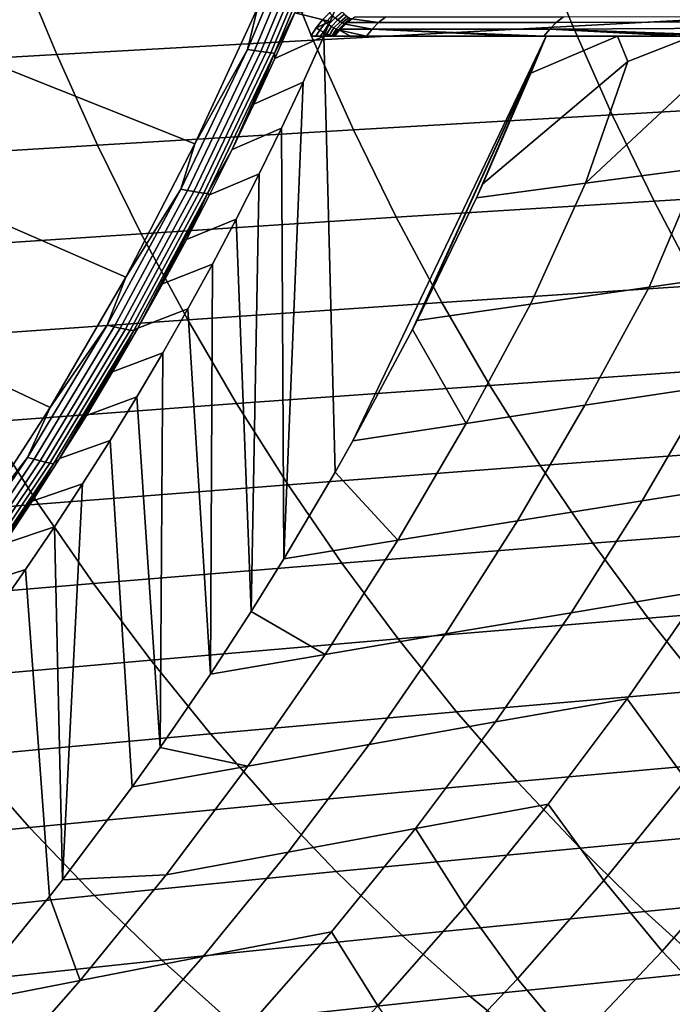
# Model space of a CAD drawing. Header units: metres. Extents: x -240 to 45, y -77 to 27.
# Tile 322 of 656: x -200 to -196, y -14 to -8. Entities that reach past the tile are written whole.
import ezdxf

# ---------------------------------------------------------------- set-up
doc = ezdxf.new("R2010")
doc.units = ezdxf.units.M
doc.layers.add('solid_102011X2', color=7, linetype='CONTINUOUS')

msp = doc.modelspace()

# ---------------------------------------------------------------- linework, layer by layer
at = {"layer": 'solid_102011X2'}
for points in [[(-198.615768, -7.678532, 269.422699), (-199, -8.510601, 269.518494), (-200.675934, -7.84335, 268.383057), (-200.315308, -7.063234, 268.293182)], [(-198.308929, -7.054364, 269.389038), (-198.677475, -7.93079, 269.480957), (-198.615768, -7.678532, 269.422699)], [(-198.265808, -7.059383, 269.425446), (-198.634689, -7.937561, 269.517426), (-198.677475, -7.93079, 269.480957), (-198.308929, -7.054364, 269.389038)], [(-198.227142, -7.063581, 269.466431), (-198.596298, -7.943222, 269.558472), (-198.634689, -7.937561, 269.517426), (-198.265808, -7.059383, 269.425446)], [(-198.19342, -7.066915, 269.511444), (-198.56279, -7.947712, 269.603577), (-198.596298, -7.943222, 269.558472), (-198.227142, -7.063581, 269.466431)], [(-198.165054, -7.069346, 269.559967), (-198.534592, -7.95098, 269.65213), (-198.56279, -7.947712, 269.603577), (-198.19342, -7.066915, 269.511444)], [(-198.14241, -7.070818, 269.611359), (-198.512039, -7.952958, 269.703522), (-198.534592, -7.95098, 269.65213), (-198.165054, -7.069346, 269.559967)], [(-198.14241, -7.070818, 269.611359), (-198.386627, -7.706192, 269.72995), (-198.512039, -7.952958, 269.703522)], [(-195.293045, -7.152206, 329.522186), (-196.907608, -7.232028, 327.941193), (-196.682602, -7.787642, 327.746582), (-195.072723, -7.701721, 329.32782)], [(-196.907608, -7.232028, 327.941193), (-198.503769, -7.312948, 326.352905), (-198.274139, -7.874751, 326.157928), (-196.682602, -7.787642, 327.746582)], [(-198.503769, -7.312948, 326.352905), (-200.082565, -7.395037, 324.758453), (-199.848389, -7.963127, 324.563019), (-198.274139, -7.874751, 326.157928)], [(-200.082565, -7.395037, 324.758453), (-201.644989, -7.478368, 323.159027), (-201.406326, -8.052849, 322.963074), (-199.848389, -7.963127, 324.563019)], [(-198.677475, -7.93079, 269.480957), (-199, -8.510601, 269.518494), (-198.615768, -7.678532, 269.422699)], [(-198.512039, -7.952958, 269.703522), (-198.386627, -7.706192, 269.72995), (-198.510681, -7.987621, 269.760895)], [(-198.510681, -7.987621, 269.760895), (-198.386627, -7.706192, 269.72995), (-198.169678, -7.759845, 270.699127), (-198.209167, -7.85, 270.708954)], [(-198.386627, -7.706192, 269.72995), (-198.130661, -7.669526, 270.689392), (-198.169678, -7.759845, 270.699127)], [(-198.169678, -7.759845, 270.699127), (-198.130661, -7.669526, 270.689392), (-198.175369, -7.706511, 270.700531), (-198.218338, -7.750143, 270.711243)], [(-198.198792, -7.764941, 270.722687), (-198.218338, -7.750143, 270.711243), (-198.175369, -7.706511, 270.700531), (-198.157288, -7.72302, 270.712463)], [(-198.180252, -7.778163, 270.737274), (-198.198792, -7.764941, 270.722687), (-198.157288, -7.72302, 270.712463), (-198.140045, -7.737764, 270.727509)], [(-198.096848, -7.701042, 270.715851), (-198.081787, -7.715189, 270.734406), (-198.123947, -7.750462, 270.745453), (-198.140045, -7.737764, 270.727509)], [(-198.081787, -7.715189, 270.734406), (-198.067978, -7.726765, 270.755524), (-198.109314, -7.760877, 270.76593), (-198.123947, -7.750462, 270.745453)], [(-198.067978, -7.726765, 270.755524), (-198.055695, -7.735546, 270.778809), (-198.09642, -7.768816, 270.788574), (-198.109314, -7.760877, 270.76593)], [(-196.783295, -7.766124, 274.416504), (-196.739624, -7.731648, 274.40036), (-195.592804, -7.729232, 277.413879), (-195.635818, -7.76273, 277.430634)], [(-195.072723, -7.701721, 329.32782), (-196.682602, -7.787642, 327.746582), (-196.441147, -8.331176, 327.53772), (-194.836288, -8.239295, 329.119202)], [(-198.256653, -7.798162, 270.720795), (-198.289871, -7.85, 270.729095), (-198.209167, -7.85, 270.708954), (-198.169678, -7.759845, 270.699127)], [(-196.682602, -7.787642, 327.746582), (-198.274139, -7.874751, 326.157928), (-198.027725, -8.424333, 325.9487), (-196.441147, -8.331176, 327.53772)], [(-198.233307, -7.812638, 270.733398), (-198.256653, -7.798162, 270.720795), (-198.218338, -7.750143, 270.711243), (-198.198792, -7.764941, 270.722687)], [(-198.169678, -7.759845, 270.699127), (-198.218338, -7.750143, 270.711243), (-198.256653, -7.798162, 270.720795)], [(-198.211426, -7.825349, 270.749939), (-198.233307, -7.812638, 270.733398), (-198.198792, -7.764941, 270.722687), (-198.180252, -7.778163, 270.737274)], [(-198.191544, -7.836004, 270.770081), (-198.211426, -7.825349, 270.749939), (-198.180252, -7.778163, 270.737274), (-198.16304, -7.789569, 270.75473)], [(-198.174088, -7.844358, 270.793304), (-198.191544, -7.836004, 270.770081), (-198.16304, -7.789569, 270.75473), (-198.147461, -7.798948, 270.77475)], [(-198.16304, -7.789569, 270.75473), (-198.180252, -7.778163, 270.737274), (-198.140045, -7.737764, 270.727509), (-198.123947, -7.750462, 270.745453)], [(-198.147461, -7.798948, 270.77475), (-198.16304, -7.789569, 270.75473), (-198.123947, -7.750462, 270.745453), (-198.109314, -7.760877, 270.76593)], [(-198.133835, -7.806131, 270.796967), (-198.147461, -7.798948, 270.77475), (-198.109314, -7.760877, 270.76593), (-198.09642, -7.768816, 270.788574)], [(-198.122375, -7.810984, 270.820984), (-198.133835, -7.806131, 270.796967), (-198.09642, -7.768816, 270.788574), (-198.08548, -7.774133, 270.812927)], [(-198.08548, -7.774133, 270.812927), (-198.076721, -7.77671, 270.838593), (-198.106384, -7.805858, 270.844879), (-198.122375, -7.810984, 270.820984)], [(-198.106384, -7.805858, 270.844879), (-198.076721, -7.77671, 270.838593), (-197.91333, -7.805752, 271.398621)], [(-198.055695, -7.735546, 270.778809), (-198.045151, -7.741363, 270.803833), (-198.08548, -7.774133, 270.812927), (-198.09642, -7.768816, 270.788574)], [(-198.045151, -7.741363, 270.803833), (-198.036606, -7.744091, 270.830109), (-198.06485, -7.766313, 270.83609), (-198.08548, -7.774133, 270.812927)], [(-198.08548, -7.774133, 270.812927), (-198.06485, -7.766313, 270.83609), (-198.076721, -7.77671, 270.838593)], [(-198.076721, -7.77671, 270.838593), (-198.06485, -7.766313, 270.83609), (-197.873459, -7.766124, 271.384674), (-197.91333, -7.805752, 271.398621)], [(-198.06485, -7.766313, 270.83609), (-198.036606, -7.744091, 270.830109), (-197.873459, -7.766124, 271.384674)], [(-198.036606, -7.744091, 270.830109), (-198.019089, -7.731884, 270.826385), (-197.829514, -7.731648, 271.369293), (-197.873459, -7.766124, 271.384674)], [(-196.783295, -7.766124, 274.416504), (-196.822922, -7.805752, 274.431122), (-197.91333, -7.805752, 271.398621), (-197.873459, -7.766124, 271.384674)], [(-196.739624, -7.731648, 274.40036), (-196.783295, -7.766124, 274.416504), (-197.873459, -7.766124, 271.384674), (-197.829514, -7.731648, 271.369293)], [(-196.822922, -7.805752, 274.431122), (-196.783295, -7.766124, 274.416504), (-195.635818, -7.76273, 277.430634), (-195.675003, -7.801269, 277.445892)], [(-199, -8.510601, 269.518494), (-199.424667, -9.327204, 269.62439), (-201.075302, -8.609062, 268.482666), (-200.675934, -7.84335, 268.383057)], [(-198.639282, -8.267433, 269.792969), (-198.510681, -7.987621, 269.760895), (-198.209167, -7.85, 270.708954), (-198.336548, -8.132841, 270.740723)], [(-198.336548, -8.132841, 270.740723), (-198.209167, -7.85, 270.708954), (-198.139618, -10.522852, 270.69162), (-198.454041, -11.054457, 270.77002)], [(-198.256653, -7.798162, 270.720795), (-198.233307, -7.812638, 270.733398), (-198.25943, -7.85, 270.738922), (-198.289871, -7.85, 270.729095)], [(-198.25943, -7.85, 270.738922), (-198.209167, -7.85, 270.708954), (-198.289871, -7.85, 270.729095)], [(-198.211426, -7.825349, 270.749939), (-198.231506, -7.85, 270.752167), (-198.25943, -7.85, 270.738922), (-198.233307, -7.812638, 270.733398)], [(-198.25943, -7.85, 270.738922), (-198.231506, -7.85, 270.752167), (-198.209167, -7.85, 270.708954)], [(-198.211426, -7.825349, 270.749939), (-198.206558, -7.85, 270.768341), (-198.231506, -7.85, 270.752167)], [(-198.231506, -7.85, 270.752167), (-198.206558, -7.85, 270.768341), (-198.209167, -7.85, 270.708954)], [(-198.191544, -7.836004, 270.770081), (-198.206558, -7.85, 270.768341), (-198.211426, -7.825349, 270.749939)], [(-198.209167, -7.85, 270.708954), (-196.846298, -7.85, 270.369171), (-198.031113, -10.331032, 270.664581), (-198.139618, -10.522852, 270.69162)], [(-198.159271, -7.85, 270.819122), (-198.153198, -7.85, 270.82959), (-196.846298, -7.85, 270.369171), (-198.209167, -7.85, 270.708954)], [(-198.167328, -7.85, 270.807373), (-198.159271, -7.85, 270.819122), (-198.209167, -7.85, 270.708954)], [(-198.18512, -7.85, 270.786865), (-198.167328, -7.85, 270.807373), (-198.209167, -7.85, 270.708954)], [(-198.206558, -7.85, 270.768341), (-198.18512, -7.85, 270.786865), (-198.209167, -7.85, 270.708954)], [(-198.191544, -7.836004, 270.770081), (-198.18512, -7.85, 270.786865), (-198.206558, -7.85, 270.768341)], [(-198.174088, -7.844358, 270.793304), (-198.18512, -7.85, 270.786865), (-198.191544, -7.836004, 270.770081)], [(-198.174088, -7.844358, 270.793304), (-198.167328, -7.85, 270.807373), (-198.18512, -7.85, 270.786865)], [(-198.147461, -7.798948, 270.77475), (-198.133835, -7.806131, 270.796967), (-198.159271, -7.85, 270.819122), (-198.174088, -7.844358, 270.793304)], [(-198.174088, -7.844358, 270.793304), (-198.159271, -7.85, 270.819122), (-198.167328, -7.85, 270.807373)], [(-198.133835, -7.806131, 270.796967), (-198.122375, -7.810984, 270.820984), (-198.153198, -7.85, 270.82959), (-198.159271, -7.85, 270.819122)], [(-198.122375, -7.810984, 270.820984), (-198.113312, -7.813416, 270.846344), (-198.143143, -7.85, 270.852661), (-198.153198, -7.85, 270.82959)], [(-198.153198, -7.85, 270.82959), (-198.143143, -7.85, 270.852661), (-196.846298, -7.85, 270.369171)], [(-198.046219, -7.85, 271.131409), (-198.143143, -7.85, 270.852661), (-198.113312, -7.813416, 270.846344)], [(-198.143143, -7.85, 270.852661), (-198.046219, -7.85, 271.131409), (-196.846298, -7.85, 270.369171)], [(-198.122375, -7.810984, 270.820984), (-198.106384, -7.805858, 270.844879), (-198.113312, -7.813416, 270.846344)], [(-198.113312, -7.813416, 270.846344), (-198.106384, -7.805858, 270.844879), (-197.91333, -7.805752, 271.398621), (-197.948608, -7.85, 271.41095)], [(-198.113312, -7.813416, 270.846344), (-197.948608, -7.85, 271.41095), (-198.046219, -7.85, 271.131409)], [(-198.046219, -7.85, 271.131409), (-197.948608, -7.85, 271.41095), (-196.408508, -7.85, 271.41748), (-196.846298, -7.85, 270.369171)], [(-197.665466, -9.64816, 270.573395), (-198.031113, -10.331032, 270.664581), (-196.846298, -7.85, 270.369171)], [(-197.91333, -7.805752, 271.398621), (-197.004105, -7.85, 274.047028), (-197.948608, -7.85, 271.41095)], [(-197.948608, -7.85, 271.41095), (-197.004105, -7.85, 274.047028), (-195.947479, -7.85, 272.499237), (-196.408508, -7.85, 271.41748)], [(-197.91333, -7.805752, 271.398621), (-196.858612, -7.85, 274.4422), (-197.004105, -7.85, 274.047028)], [(-196.822922, -7.805752, 274.431122), (-196.858612, -7.85, 274.4422), (-197.91333, -7.805752, 271.398621)], [(-197.665466, -9.64816, 270.573395), (-196.846298, -7.85, 270.369171), (-197.637207, -9.592843, 270.566345)], [(-196.846298, -7.85, 270.369171), (-197.272934, -8.841064, 270.475525), (-197.637207, -9.592843, 270.566345)], [(-196.938751, -8.07692, 270.392212), (-197.272934, -8.841064, 270.475525), (-196.846298, -7.85, 270.369171)], [(-197.234055, -8.756221, 270.465851), (-196.938751, -8.07692, 270.392212), (-196.408508, -7.85, 271.41748), (-196.343994, -8.004188, 271.734467)], [(-197.004105, -7.85, 274.047028), (-196.858612, -7.85, 274.4422), (-195.464218, -7.85, 273.613129), (-195.947479, -7.85, 272.499237)], [(-196.408508, -7.85, 271.41748), (-196.938751, -8.07692, 270.392212), (-196.846298, -7.85, 270.369171)], [(-196.822922, -7.805752, 274.431122), (-196.009125, -7.85, 276.69754), (-196.858612, -7.85, 274.4422)], [(-196.858612, -7.85, 274.4422), (-196.009125, -7.85, 276.69754), (-195.080673, -7.85, 274.482788), (-195.464218, -7.85, 273.613129)], [(-196.822922, -7.805752, 274.431122), (-195.675003, -7.801269, 277.445892), (-195.711121, -7.844821, 277.456818)], [(-196.822922, -7.805752, 274.431122), (-195.830872, -7.848035, 277.154938), (-196.009125, -7.85, 276.69754)], [(-196.822922, -7.805752, 274.431122), (-195.711121, -7.844821, 277.456818), (-195.830872, -7.848035, 277.154938)], [(-195.947479, -7.85, 272.499237), (-195.723969, -7.92842, 273.09967), (-196.604675, -8.752192, 271.974396), (-196.343994, -8.004188, 271.734467)], [(-196.408508, -7.85, 271.41748), (-195.947479, -7.85, 272.499237), (-196.343994, -8.004188, 271.734467)], [(-198.274139, -7.874751, 326.157928), (-199.848389, -7.963127, 324.563019), (-199.597092, -8.518853, 324.353333), (-198.027725, -8.424333, 325.9487)], [(-199.848389, -7.963127, 324.563019), (-201.406326, -8.052849, 322.963074), (-201.150192, -8.614825, 322.752777), (-199.597092, -8.518853, 324.353333)], [(-198.677475, -7.93079, 269.480957), (-199.087677, -8.787342, 269.583221), (-199, -8.510601, 269.518494)], [(-198.634689, -7.937561, 269.517426), (-199.045303, -8.795832, 269.619812), (-199.087677, -8.787342, 269.583221), (-198.677475, -7.93079, 269.480957)], [(-198.596298, -7.943222, 269.558472), (-199.007278, -8.802929, 269.66095), (-199.045303, -8.795832, 269.619812), (-198.634689, -7.937561, 269.517426)], [(-198.56279, -7.947712, 269.603577), (-198.974045, -8.808556, 269.706116), (-199.007278, -8.802929, 269.66095), (-198.596298, -7.943222, 269.558472)], [(-198.534592, -7.95098, 269.65213), (-198.946045, -8.812644, 269.75473), (-198.974045, -8.808556, 269.706116), (-198.56279, -7.947712, 269.603577)], [(-198.512039, -7.952958, 269.703522), (-198.923615, -8.815117, 269.806152), (-198.946045, -8.812644, 269.75473), (-198.534592, -7.95098, 269.65213)], [(-198.512039, -7.952958, 269.703522), (-198.77243, -8.545577, 269.826141), (-198.923615, -8.815117, 269.806152)], [(-198.512039, -7.952958, 269.703522), (-198.639282, -8.267433, 269.792969), (-198.77243, -8.545577, 269.826141)], [(-198.512039, -7.952958, 269.703522), (-198.510681, -7.987621, 269.760895), (-198.639282, -8.267433, 269.792969)], [(-195.723969, -7.92842, 273.09967), (-195.905426, -8.659409, 273.500366), (-196.604675, -8.752192, 271.974396)], [(-197.234055, -8.756221, 270.465851), (-196.343994, -8.004188, 271.734467), (-196.604675, -8.752192, 271.974396), (-197.272934, -8.841064, 270.475525)], [(-197.234055, -8.756221, 270.465851), (-197.272934, -8.841064, 270.475525), (-196.938751, -8.07692, 270.392212)], [(-198.77243, -8.545577, 269.826141), (-198.639282, -8.267433, 269.792969), (-198.336548, -8.132841, 270.740723), (-198.468552, -8.413955, 270.773621)], [(-198.468552, -8.413955, 270.773621), (-198.336548, -8.132841, 270.740723), (-198.454041, -11.054457, 270.77002)], [(-194.836288, -8.239295, 329.119202), (-196.441147, -8.331176, 327.53772), (-196.183609, -8.861785, 327.314941), (-194.584091, -8.764095, 328.896729)], [(-196.441147, -8.331176, 327.53772), (-198.027725, -8.424333, 325.9487), (-197.764923, -8.960838, 325.725525), (-196.183609, -8.861785, 327.314941)], [(-198.027725, -8.424333, 325.9487), (-199.597092, -8.518853, 324.353333), (-199.329071, -9.061353, 324.129639), (-197.764923, -8.960838, 325.725525)], [(-198.91011, -8.821972, 269.860474), (-198.77243, -8.545577, 269.826141), (-198.468552, -8.413955, 270.773621), (-198.605179, -8.693341, 270.807709)], [(-198.605179, -8.693341, 270.807709), (-198.468552, -8.413955, 270.773621), (-198.454041, -11.054457, 270.77002), (-198.655502, -11.377734, 270.820251)], [(-199.087677, -8.787342, 269.583221), (-199.424667, -9.327204, 269.62439), (-199, -8.510601, 269.518494)], [(-199.597092, -8.518853, 324.353333), (-201.150192, -8.614825, 322.752777), (-200.877029, -9.163424, 322.528473), (-199.329071, -9.061353, 324.129639)], [(-198.923615, -8.815117, 269.806152), (-198.77243, -8.545577, 269.826141), (-198.91011, -8.821972, 269.860474)], [(-195.453049, -9.281528, 275.301086), (-196.213715, -9.389189, 273.696167), (-195.905426, -8.659409, 273.500366), (-195.175903, -8.56345, 275.051025)], [(-199.424667, -9.327204, 269.62439), (-199.889343, -10.126645, 269.740234), (-201.513, -9.358707, 268.591797), (-201.075302, -8.609062, 268.482666)], [(-199.052292, -9.096559, 269.895935), (-198.91011, -8.821972, 269.860474), (-198.605179, -8.693341, 270.807709), (-198.746475, -8.971118, 270.842926)], [(-198.746475, -8.971118, 270.842926), (-198.605179, -8.693341, 270.807709), (-198.655502, -11.377734, 270.820251)], [(-196.213715, -9.389189, 273.696167), (-196.942017, -9.493212, 272.117096), (-196.604675, -8.752192, 271.974396), (-195.905426, -8.659409, 273.500366)], [(-197.637207, -9.592843, 270.566345), (-197.272934, -8.841064, 270.475525), (-196.604675, -8.752192, 271.974396), (-196.942017, -9.493212, 272.117096)], [(-199.087677, -8.787342, 269.583221), (-199.538269, -9.622049, 269.695557), (-199.424667, -9.327204, 269.62439)], [(-199.045303, -8.795832, 269.619812), (-199.496414, -9.632221, 269.732269), (-199.538269, -9.622049, 269.695557), (-199.087677, -8.787342, 269.583221)], [(-199.007278, -8.802929, 269.66095), (-199.458801, -9.640724, 269.773529), (-199.496414, -9.632221, 269.732269), (-199.045303, -8.795832, 269.619812)], [(-198.974045, -8.808556, 269.706116), (-199.425903, -9.647463, 269.818756), (-199.458801, -9.640724, 269.773529), (-199.007278, -8.802929, 269.66095)], [(-198.946045, -8.812644, 269.75473), (-199.398148, -9.652354, 269.867432), (-199.425903, -9.647463, 269.818756), (-198.974045, -8.808556, 269.706116)], [(-198.923615, -8.815117, 269.806152), (-199.37587, -9.655313, 269.918915), (-199.398148, -9.652354, 269.867432), (-198.946045, -8.812644, 269.75473)], [(-198.923615, -8.815117, 269.806152), (-199.350098, -9.640061, 269.970184), (-199.37587, -9.655313, 269.918915)], [(-198.923615, -8.815117, 269.806152), (-199.198959, -9.369282, 269.932495), (-199.350098, -9.640061, 269.970184)], [(-198.923615, -8.815117, 269.806152), (-199.052292, -9.096559, 269.895935), (-199.198959, -9.369282, 269.932495)], [(-198.923615, -8.815117, 269.806152), (-198.91011, -8.821972, 269.860474), (-199.052292, -9.096559, 269.895935)], [(-194.584091, -8.764095, 328.896729), (-196.183609, -8.861785, 327.314941), (-195.910385, -9.378638, 327.078613), (-194.316544, -9.2753, 328.660675)], [(-196.183609, -8.861785, 327.314941), (-197.764923, -8.960838, 325.725525), (-197.486084, -9.483429, 325.4888), (-195.910385, -9.378638, 327.078613)], [(-197.764923, -8.960838, 325.725525), (-199.329071, -9.061353, 324.129639), (-199.044708, -9.589777, 323.892365), (-197.486084, -9.483429, 325.4888)], [(-199.198959, -9.369282, 269.932495), (-199.052292, -9.096559, 269.895935), (-198.746475, -8.971118, 270.842926), (-198.892395, -9.247145, 270.879303)], [(-198.892395, -9.247145, 270.879303), (-198.746475, -8.971118, 270.842926), (-198.655502, -11.377734, 270.820251), (-198.90564, -11.762376, 270.882599)], [(-199.329071, -9.061353, 324.129639), (-200.877029, -9.163424, 322.528473), (-200.587219, -9.697785, 322.290497), (-199.044708, -9.589777, 323.892365)], [(-199.350098, -9.640061, 269.970184), (-199.198959, -9.369282, 269.932495), (-198.892395, -9.247145, 270.879303), (-199.042816, -9.521083, 270.916809)], [(-199.042816, -9.521083, 270.916809), (-198.892395, -9.247145, 270.879303), (-198.90564, -11.762376, 270.882599)], [(-196.607208, -10.113429, 273.778931), (-196.213715, -9.389189, 273.696167), (-195.453049, -9.281528, 275.301086), (-195.846558, -9.998385, 275.375427)], [(-199.889343, -10.126645, 269.740234), (-200.393448, -10.90711, 269.865906), (-201.988617, -10.090564, 268.710358), (-201.513, -9.358707, 268.591797)], [(-199.538269, -9.622049, 269.695557), (-199.889343, -10.126645, 269.740234), (-199.424667, -9.327204, 269.62439)], [(-195.910385, -9.378638, 327.078613), (-197.486084, -9.483429, 325.4888), (-197.191711, -9.991308, 325.238831), (-195.621902, -9.880949, 326.829102)], [(-197.335739, -10.224588, 272.207672), (-196.942017, -9.493212, 272.117096), (-196.213715, -9.389189, 273.696167), (-196.607208, -10.113429, 273.778931)], [(-199.505692, -9.908838, 270.008942), (-199.350098, -9.640061, 269.970184), (-199.042816, -9.521083, 270.916809), (-199.197678, -9.792872, 270.955414)], [(-199.197678, -9.792872, 270.955414), (-199.042816, -9.521083, 270.916809), (-198.90564, -11.762376, 270.882599), (-199.213287, -12.21225, 270.95932)], [(-197.486084, -9.483429, 325.4888), (-199.044708, -9.589777, 323.892365), (-198.744492, -10.103319, 323.641815), (-197.191711, -9.991308, 325.238831)], [(-197.665466, -9.64816, 270.573395), (-197.637207, -9.592843, 270.566345), (-196.942017, -9.493212, 272.117096), (-197.335739, -10.224588, 272.207672)], [(-199.044708, -9.589777, 323.892365), (-200.587219, -9.697785, 322.290497), (-200.281235, -10.217095, 322.039276), (-198.744492, -10.103319, 323.641815)], [(-199.538269, -9.622049, 269.695557), (-200.027878, -10.433103, 269.817596), (-199.889343, -10.126645, 269.740234)], [(-199.496414, -9.632221, 269.732269), (-199.986603, -10.444913, 269.854492), (-200.027878, -10.433103, 269.817596), (-199.538269, -9.622049, 269.695557)], [(-199.458801, -9.640724, 269.773529), (-199.949478, -10.454786, 269.895844), (-199.986603, -10.444913, 269.854492), (-199.496414, -9.632221, 269.732269)], [(-199.425903, -9.647463, 269.818756), (-199.916977, -10.462608, 269.941162), (-199.949478, -10.454786, 269.895844), (-199.458801, -9.640724, 269.773529)], [(-199.398148, -9.652354, 269.867432), (-199.889496, -10.468284, 269.989899), (-199.916977, -10.462608, 269.941162), (-199.425903, -9.647463, 269.818756)], [(-199.37587, -9.655313, 269.918915), (-199.867386, -10.471717, 270.041412), (-199.889496, -10.468284, 269.989899), (-199.398148, -9.652354, 269.867432)], [(-199.37587, -9.655313, 269.918915), (-199.83017, -10.440135, 270.089844), (-199.867386, -10.471717, 270.041412)], [(-199.37587, -9.655313, 269.918915), (-199.665726, -10.175555, 270.048859), (-199.83017, -10.440135, 270.089844)], [(-199.37587, -9.655313, 269.918915), (-199.505692, -9.908838, 270.008942), (-199.665726, -10.175555, 270.048859)], [(-199.37587, -9.655313, 269.918915), (-199.350098, -9.640061, 269.970184), (-199.505692, -9.908838, 270.008942)], [(-197.665466, -9.64816, 270.573395), (-197.335739, -10.224588, 272.207672), (-198.031113, -10.331032, 270.664581)], [(-199.665726, -10.175555, 270.048859), (-199.505692, -9.908838, 270.008942), (-199.197678, -9.792872, 270.955414), (-199.35704, -10.0626, 270.995148)], [(-199.35704, -10.0626, 270.995148), (-199.197678, -9.792872, 270.955414), (-199.213287, -12.21225, 270.95932)], [(-195.621902, -9.880949, 326.829102), (-197.191711, -9.991308, 325.238831), (-196.882217, -10.483685, 324.976044), (-195.318634, -10.367935, 326.566772)], [(-195.054352, -9.880163, 276.995056), (-195.458832, -10.573301, 277.102966), (-196.255829, -10.699535, 275.483276), (-195.846558, -9.998385, 275.375427)], [(-197.191711, -9.991308, 325.238831), (-198.744492, -10.103319, 323.641815), (-198.428879, -10.60118, 323.378448), (-196.882217, -10.483685, 324.976044)], [(-195.846558, -9.998385, 275.375427), (-196.255829, -10.699535, 275.483276), (-197.021225, -10.822361, 273.886353), (-196.607208, -10.113429, 273.778931)], [(-199.83017, -10.440135, 270.089844), (-199.665726, -10.175555, 270.048859), (-199.35704, -10.0626, 270.995148), (-199.520981, -10.330247, 271.036041)], [(-199.520981, -10.330247, 271.036041), (-199.35704, -10.0626, 270.995148), (-199.213287, -12.21225, 270.95932), (-199.385361, -12.453745, 271.002228)], [(-200.027878, -10.433103, 269.817596), (-200.393448, -10.90711, 269.865906), (-199.889343, -10.126645, 269.740234)], [(-198.744492, -10.103319, 323.641815), (-200.281235, -10.217095, 322.039276), (-199.959564, -10.720545, 321.775146), (-198.428879, -10.60118, 323.378448)], [(-196.607208, -10.113429, 273.778931), (-197.021225, -10.822361, 273.886353), (-197.75441, -10.941032, 272.314209), (-197.335739, -10.224588, 272.207672)], [(-200.281235, -10.217095, 322.039276), (-201.802719, -10.332749, 320.432495), (-201.475067, -10.8419, 320.16748), (-199.959564, -10.720545, 321.775146)], [(-197.335739, -10.224588, 272.207672), (-197.75441, -10.941032, 272.314209), (-198.139618, -10.522852, 270.69162), (-198.031113, -10.331032, 270.664581)], [(-199.998993, -10.702514, 270.131927), (-199.83017, -10.440135, 270.089844), (-199.520981, -10.330247, 271.036041), (-199.689468, -10.595863, 271.078033)], [(-199.689468, -10.595863, 271.078033), (-199.520981, -10.330247, 271.036041), (-199.385361, -12.453745, 271.002228), (-199.812241, -13.024364, 271.108643)], [(-195.318634, -10.367935, 326.566772), (-196.882217, -10.483685, 324.976044), (-196.558105, -10.959787, 324.700867), (-195.001007, -10.838836, 326.292053)], [(-200.027878, -10.433103, 269.817596), (-200.555023, -11.218798, 269.949005), (-200.393448, -10.90711, 269.865906)], [(-199.986603, -10.444913, 269.854492), (-200.514404, -11.2322, 269.986053), (-200.555023, -11.218798, 269.949005), (-200.027878, -10.433103, 269.817596)], [(-199.949478, -10.454786, 269.895844), (-200.477829, -11.243405, 270.027557), (-200.514404, -11.2322, 269.986053), (-199.986603, -10.444913, 269.854492)], [(-199.867386, -10.471717, 270.041412), (-199.83017, -10.440135, 270.089844), (-199.998993, -10.702514, 270.131927)], [(-199.916977, -10.462608, 269.941162), (-200.44577, -11.25228, 270.072998), (-200.477829, -11.243405, 270.027557), (-199.949478, -10.454786, 269.895844)], [(-199.889496, -10.468284, 269.989899), (-200.41861, -11.258716, 270.121826), (-200.44577, -11.25228, 270.072998), (-199.916977, -10.462608, 269.941162)], [(-199.867386, -10.471717, 270.041412), (-200.396683, -11.26261, 270.17337), (-200.41861, -11.258716, 270.121826), (-199.889496, -10.468284, 269.989899)], [(-199.867386, -10.471717, 270.041412), (-200.349731, -11.220408, 270.21936), (-200.396683, -11.26261, 270.17337)], [(-199.867386, -10.471717, 270.041412), (-200.172195, -10.96263, 270.17511), (-200.349731, -11.220408, 270.21936)], [(-199.867386, -10.471717, 270.041412), (-199.998993, -10.702514, 270.131927), (-200.172195, -10.96263, 270.17511)], [(-196.882217, -10.483685, 324.976044), (-198.428879, -10.60118, 323.378448), (-198.098343, -11.082581, 323.102631), (-196.558105, -10.959787, 324.700867)], [(-198.139618, -10.522852, 270.69162), (-197.75441, -10.941032, 272.314209), (-198.454041, -11.054457, 270.77002)], [(-200.172195, -10.96263, 270.17511), (-199.998993, -10.702514, 270.131927), (-199.689468, -10.595863, 271.078033), (-199.862518, -10.859376, 271.121185)], [(-198.428879, -10.60118, 323.378448), (-199.959564, -10.720545, 321.775146), (-199.622681, -11.207347, 321.498566), (-198.098343, -11.082581, 323.102631)], [(-199.862518, -10.859376, 271.121185), (-199.689468, -10.595863, 271.078033), (-199.812241, -13.024364, 271.108643)], [(-195.458832, -10.573301, 277.102966), (-195.890472, -11.251639, 277.218811), (-196.692596, -11.385657, 275.598999), (-196.255829, -10.699535, 275.483276)], [(-199.959564, -10.720545, 321.775146), (-201.475067, -10.8419, 320.16748), (-201.131927, -11.334215, 319.889954), (-199.622681, -11.207347, 321.498566)], [(-196.255829, -10.699535, 275.483276), (-196.692596, -11.385657, 275.598999), (-197.463074, -11.516045, 274.001495), (-197.021225, -10.822361, 273.886353)], [(-200.349731, -11.220408, 270.21936), (-200.172195, -10.96263, 270.17511), (-199.862518, -10.859376, 271.121185), (-200.040131, -11.120659, 271.165466)], [(-200.040131, -11.120659, 271.165466), (-199.862518, -10.859376, 271.121185), (-199.812241, -13.024364, 271.108643), (-199.892441, -13.127371, 271.128662)], [(-197.021225, -10.822361, 273.886353), (-197.463074, -11.516045, 274.001495), (-198.201233, -11.642014, 272.428345), (-197.75441, -10.941032, 272.314209)], [(-195.001007, -10.838836, 326.292053), (-196.558105, -10.959787, 324.700867), (-196.219864, -11.418896, 324.413666), (-194.669556, -11.292935, 326.005341)], [(-197.75441, -10.941032, 272.314209), (-198.201233, -11.642014, 272.428345), (-198.655502, -11.377734, 270.820251), (-198.454041, -11.054457, 270.77002)], [(-196.558105, -10.959787, 324.700867), (-198.098343, -11.082581, 323.102631), (-197.753418, -11.546791, 322.814789), (-196.219864, -11.418896, 324.413666)], [(-198.098343, -11.082581, 323.102631), (-199.622681, -11.207347, 321.498566), (-199.271149, -11.676762, 321.20993), (-197.753418, -11.546791, 322.814789)], [(-200.531586, -11.475785, 270.264709), (-200.349731, -11.220408, 270.21936), (-200.040131, -11.120659, 271.165466), (-200.222427, -11.379903, 271.210907)], [(-200.222427, -11.379903, 271.210907), (-200.040131, -11.120659, 271.165466), (-199.892441, -13.127371, 271.128662), (-200.426163, -13.782178, 271.261719)], [(-199.622681, -11.207347, 321.498566), (-201.131927, -11.334215, 319.889954), (-200.773849, -11.808947, 319.600342), (-199.271149, -11.676762, 321.20993)], [(-195.890472, -11.251639, 277.218811), (-196.348724, -11.914153, 277.342499), (-197.156311, -12.055717, 275.722443), (-196.692596, -11.385657, 275.598999)], [(-195.890472, -11.251639, 277.218811), (-195.510147, -11.769567, 278.982452), (-195.988571, -12.407796, 279.11377), (-196.348724, -11.914153, 277.342499)], [(-194.669556, -11.292935, 326.005341), (-196.219864, -11.418896, 324.413666), (-195.868042, -11.860295, 324.11496), (-194.324783, -11.729527, 325.707153)], [(-198.655502, -11.377734, 270.820251), (-198.201233, -11.642014, 272.428345), (-198.90564, -11.762376, 270.882599)], [(-196.692596, -11.385657, 275.598999), (-197.156311, -12.055717, 275.722443), (-197.93219, -12.193432, 274.124268), (-197.463074, -11.516045, 274.001495)], [(-196.219864, -11.418896, 324.413666), (-197.753418, -11.546791, 322.814789), (-197.394623, -11.993089, 322.515411), (-195.868042, -11.860295, 324.11496)], [(-197.463074, -11.516045, 274.001495), (-197.93219, -12.193432, 274.124268), (-198.675644, -12.326474, 272.549927), (-198.201233, -11.642014, 272.428345)], [(-197.753418, -11.546791, 322.814789), (-199.271149, -11.676762, 321.20993), (-198.905487, -12.128059, 320.909698), (-197.394623, -11.993089, 322.515411)], [(-198.201233, -11.642014, 272.428345), (-198.675644, -12.326474, 272.549927), (-199.213287, -12.21225, 270.95932), (-198.90564, -11.762376, 270.882599)], [(-199.271149, -11.676762, 321.20993), (-200.773849, -11.808947, 319.600342), (-200.401398, -12.265356, 319.299133), (-198.905487, -12.128059, 320.909698)], [(-195.868042, -11.860295, 324.11496), (-197.394623, -11.993089, 322.515411), (-197.022537, -12.420775, 322.204926), (-195.503174, -12.283294, 323.805176)], [(-196.348724, -11.914153, 277.342499), (-196.832962, -12.559854, 277.473877), (-197.646347, -12.708713, 275.853485), (-197.156311, -12.055717, 275.722443)], [(-196.348724, -11.914153, 277.342499), (-195.988571, -12.407796, 279.11377), (-196.492218, -13.028515, 279.25238), (-196.832962, -12.559854, 277.473877)], [(-197.394623, -11.993089, 322.515411), (-198.905487, -12.128059, 320.909698), (-198.52626, -12.560534, 320.598328), (-197.022537, -12.420775, 322.204926)], [(-197.156311, -12.055717, 275.722443), (-197.646347, -12.708713, 275.853485), (-198.427948, -12.853514, 274.254486), (-197.93219, -12.193432, 274.124268)], [(-198.905487, -12.128059, 320.909698), (-200.401398, -12.265356, 319.299133), (-200.015121, -12.70273, 318.986725), (-198.52626, -12.560534, 320.598328)], [(-197.93219, -12.193432, 274.124268), (-198.427948, -12.853514, 274.254486), (-199.176987, -12.993398, 272.678741), (-198.675644, -12.326474, 272.549927)], [(-199.213287, -12.21225, 270.95932), (-198.675644, -12.326474, 272.549927), (-199.385361, -12.453745, 271.002228)], [(-200.401398, -12.265356, 319.299133), (-201.883133, -12.405128, 317.685028), (-201.489899, -12.847522, 317.371399), (-200.015121, -12.70273, 318.986725)], [(-195.503174, -12.283294, 323.805176), (-197.022537, -12.420775, 322.204926), (-196.637726, -12.829206, 321.88382), (-195.125824, -12.687254, 323.484802)], [(-198.675644, -12.326474, 272.549927), (-199.176987, -12.993398, 272.678741), (-199.812241, -13.024364, 271.108643), (-199.385361, -12.453745, 271.002228)], [(-197.022537, -12.420775, 322.204926), (-198.52626, -12.560534, 320.598328), (-198.134079, -12.973535, 320.276337), (-196.637726, -12.829206, 321.88382)], [(-195.988571, -12.407796, 279.11377), (-195.611481, -12.866775, 280.909454), (-196.133621, -13.46202, 281.05423), (-196.492218, -13.028515, 279.25238)], [(-198.52626, -12.560534, 320.598328), (-200.015121, -12.70273, 318.986725), (-199.615646, -13.120409, 318.663635), (-198.134079, -12.973535, 320.276337)], [(-197.646347, -12.708713, 275.853485), (-196.832962, -12.559854, 277.473877), (-197.342728, -13.187778, 277.612518)], [(-196.832962, -12.559854, 277.473877), (-196.492218, -13.028515, 279.25238), (-197.020767, -13.630824, 279.397522), (-197.342728, -13.187778, 277.612518)], [(-200.015121, -12.70273, 318.986725), (-201.489899, -12.847522, 317.371399), (-201.083221, -13.27, 317.047058), (-199.615646, -13.120409, 318.663635)], [(-197.646347, -12.708713, 275.853485), (-198.162216, -13.343673, 275.991638), (-198.949844, -13.495308, 274.391632), (-198.427948, -12.853514, 274.254486)], [(-197.646347, -12.708713, 275.853485), (-197.342728, -13.187778, 277.612518), (-197.877716, -13.797016, 277.757507), (-198.162216, -13.343673, 275.991638)], [(-195.125824, -12.687254, 323.484802), (-196.637726, -12.829206, 321.88382), (-196.240799, -13.217745, 321.552612), (-194.736588, -13.071548, 323.154327)], [(-198.427948, -12.853514, 274.254486), (-198.949844, -13.495308, 274.391632), (-199.704788, -13.641791, 272.814331), (-199.176987, -12.993398, 272.678741)], [(-196.637726, -12.829206, 321.88382), (-198.134079, -12.973535, 320.276337), (-197.729538, -13.366416, 319.944214), (-196.240799, -13.217745, 321.552612)], [(-195.611481, -12.866775, 280.909454), (-195.217346, -13.291527, 282.725983), (-195.756027, -13.860725, 282.877747), (-196.133621, -13.46202, 281.05423)], [(-198.134079, -12.973535, 320.276337), (-199.615646, -13.120409, 318.663635), (-199.203598, -13.517742, 318.330414), (-197.729538, -13.366416, 319.944214)], [(-199.812241, -13.024364, 271.108643), (-199.176987, -12.993398, 272.678741), (-199.704788, -13.641791, 272.814331), (-199.892441, -13.127371, 271.128662)], [(-196.492218, -13.028515, 279.25238), (-196.133621, -13.46202, 281.05423), (-196.679001, -14.0381, 281.206665), (-197.020767, -13.630824, 279.397522)], [(-194.736588, -13.071548, 323.154327), (-196.240799, -13.217745, 321.552612), (-195.832367, -13.585784, 321.211823), (-194.336075, -13.435574, 322.81427)], [(-199.615646, -13.120409, 318.663635), (-201.083221, -13.27, 317.047058), (-200.663742, -13.671903, 316.712494), (-199.203598, -13.517742, 318.330414)], [(-199.892441, -13.127371, 271.128662), (-199.704788, -13.641791, 272.814331), (-200.426163, -13.782178, 271.261719)], [(-197.342728, -13.187778, 277.612518), (-197.020767, -13.630824, 279.397522), (-197.572861, -14.21368, 279.550171), (-197.877716, -13.797016, 277.757507)], [(-196.240799, -13.217745, 321.552612), (-197.729538, -13.366416, 319.944214), (-197.313278, -13.738565, 319.602478), (-195.832367, -13.585784, 321.211823)], [(-198.162216, -13.343673, 275.991638), (-198.703598, -13.959676, 276.136047), (-199.497528, -14.117883, 274.534882), (-198.949844, -13.495308, 274.391632)], [(-198.162216, -13.343673, 275.991638), (-197.877716, -13.797016, 277.757507), (-198.436554, -14.386518, 277.909943), (-198.703598, -13.959676, 276.136047)], [(-197.729538, -13.366416, 319.944214), (-199.203598, -13.517742, 318.330414), (-198.779602, -13.894108, 317.987518), (-197.313278, -13.738565, 319.602478)], [(-196.133621, -13.46202, 281.05423), (-195.756027, -13.860725, 282.877747), (-196.316895, -14.410127, 283.037079), (-196.679001, -14.0381, 281.206665)], [(-199.203598, -13.517742, 318.330414), (-200.663742, -13.671903, 316.712494), (-200.232086, -14.052603, 316.368256), (-198.779602, -13.894108, 317.987518)], [(-198.949844, -13.495308, 274.391632), (-199.497528, -14.117883, 274.534882), (-200.258667, -14.270716, 272.955811), (-199.704788, -13.641791, 272.814331)], [(-195.832367, -13.585784, 321.211823), (-197.313278, -13.738565, 319.602478), (-196.885956, -14.089427, 319.251617), (-195.413071, -13.932774, 320.861938)], [(-199.704788, -13.641791, 272.814331), (-200.258667, -14.270716, 272.955811), (-200.450897, -13.811304, 271.267883), (-200.426163, -13.782178, 271.261719)], [(-197.020767, -13.630824, 279.397522), (-196.679001, -14.0381, 281.206665), (-197.246872, -14.594083, 281.366577), (-197.572861, -14.21368, 279.550171)], [(-197.313278, -13.738565, 319.602478), (-198.779602, -13.894108, 317.987518), (-198.344315, -14.248946, 317.635498), (-196.885956, -14.089427, 319.251617)]]:
    msp.add_3dface(points, dxfattribs=at)

doc.saveas('drawing.dxf')
